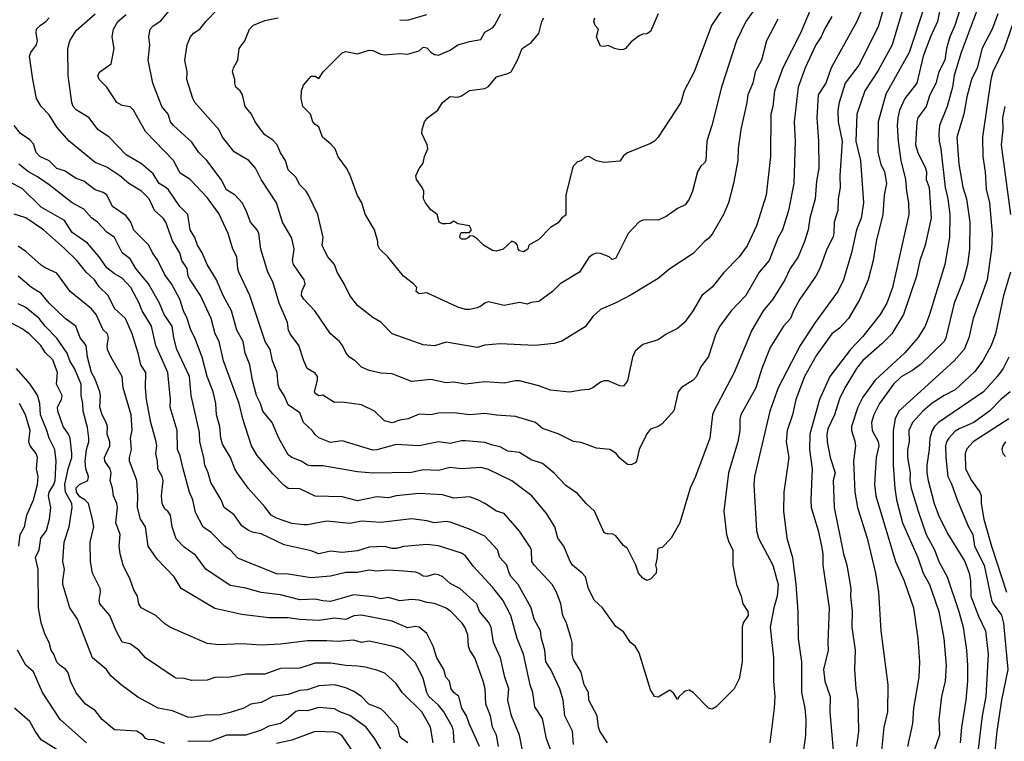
# Model space of a CAD drawing. Header units: metres. Extents: x -46681 to -43747, y -240911 to -237677.
# Tile 977 of 1056: x -44278 to -44151, y -238720 to -238626. Entities that reach past the tile are written whole.
import ezdxf

# ---------------------------------------------------------------- set-up
doc = ezdxf.new("R2010")
doc.units = ezdxf.units.M
doc.layers.add('CONTOUR_INDEX', color=1, linetype='Continuous')
doc.layers.add('CONTOUR_INTER', color=3, linetype='Continuous')

msp = doc.modelspace()

# ---------------------------------------------------------------- linework, layer by layer
at = {"layer": 'CONTOUR_INDEX'}
for points, elevation in [([(-44163.51, -238623.52), (-44165.27, -238629.52), (-44167.1, -238632.86), (-44168.84, -238635.52), (-44169.88, -238638.52), (-44170, -238642.02), (-44169.38, -238644.52), (-44168.99, -238650.02), (-44169.29, -238652.02), (-44169.92, -238653.52), (-44170.57, -238656.52), (-44171.57, -238660.02), (-44172.32, -238661.52), (-44175.26, -238665.52), (-44177.19, -238668.52), (-44180.04, -238674.02), (-44181.13, -238677.02), (-44183.13, -238685.52), (-44183.23, -238686.52), (-44182.89, -238692.52), (-44182.59, -238693.52), (-44180.77, -238697.02), (-44180.04, -238699.52), (-44180.18, -238701.02), (-44180.64, -238702.52), (-44181.08, -238705.02), (-44180.65, -238709.02), (-44180.65, -238712.02), (-44180.49, -238714.02), (-44180.57, -238715.52), (-44181.13, -238720.02)], 130), ([(-44202.21, -238720.02), (-44203.17, -238718.52), (-44203.35, -238718.02), (-44203.53, -238716.52), (-44204.59, -238714.52), (-44204.65, -238713.52), (-44205.22, -238712.52), (-44205.6, -238710.87), (-44206.6, -238709.22), (-44206.79, -238708.52), (-44206.79, -238707.02), (-44206.91, -238706.52), (-44207.49, -238704.52), (-44207.99, -238703.52), (-44208.25, -238702.02), (-44208.78, -238700.52), (-44209.38, -238699.52), (-44211.69, -238697.02), (-44211.99, -238696.52), (-44212.04, -238695.02), (-44212.31, -238694.52), (-44213.6, -238692.6), (-44215.6, -238690.29), (-44216.6, -238690), (-44218.1, -238688.99), (-44219, -238688.52), (-44220.1, -238688.16), (-44222.1, -238688.3), (-44223.6, -238687.87), (-44226.6, -238687.7), (-44229.6, -238688.01), (-44230.6, -238688.27), (-44232.1, -238688.12), (-44234.6, -238688.65), (-44236.6, -238688.15), (-44240.1, -238688.04), (-44242.1, -238687.09), (-44243.6, -238687.04), (-44244.1, -238686.69), (-44245.6, -238685.14), (-44247.6, -238682.79), (-44248.35, -238681.52), (-44249.47, -238678.02), (-44249.93, -238676.02), (-44251.97, -238670.52), (-44252.52, -238668.02), (-44253.05, -238667.02), (-44253.58, -238665.02), (-44254.94, -238662.02), (-44256.32, -238660.02), (-44256.54, -238659.52), (-44256.7, -238658.52), (-44257.39, -238657.52), (-44257.66, -238656.52), (-44258.6, -238654.93), (-44259.45, -238652.52), (-44259.81, -238652.02), (-44260.91, -238651.02), (-44261.6, -238649.52), (-44262.6, -238648.5), (-44264.26, -238647.52), (-44265.42, -238646.52), (-44267.1, -238645.4), (-44268.6, -238644.78), (-44272.01, -238642.02), (-44273.6, -238640.21), (-44274.6, -238638.62), (-44275.6, -238637.53), (-44276.23, -238636.52), (-44276.72, -238634.02), (-44277.12, -238631.02), (-44276.97, -238630.52), (-44276.24, -238629.52), (-44276.1, -238629.03), (-44276.27, -238628.02), (-44276.21, -238627.52), (-44275.73, -238627.02), (-44275, -238626.52), (-44274.6, -238626.02)], 130), ([(-44180.1, -238626.23), (-44181.58, -238629.02), (-44182.21, -238631.52), (-44183.04, -238633.02), (-44183.35, -238634.52), (-44184, -238636.02), (-44184.11, -238637.02), (-44184.9, -238640.52), (-44185.25, -238643.02), (-44185.27, -238644.52), (-44185.83, -238647.52), (-44186.52, -238650.02), (-44187.15, -238651.52), (-44188.6, -238654.08), (-44189.1, -238654.65), (-44189.62, -238655.02), (-44191.1, -238656.59), (-44194.1, -238658.56), (-44195.6, -238659.85), (-44199.1, -238661.95), (-44201.1, -238663), (-44203.1, -238663.84), (-44204.1, -238664.78), (-44205.1, -238666.09), (-44208.1, -238667.96), (-44209.1, -238668.24), (-44211.6, -238668.51), (-44216.1, -238668.32), (-44218.1, -238668.48), (-44219.1, -238668.78), (-44223.1, -238668.09), (-44224.6, -238668.55), (-44226.1, -238668.42), (-44230.1, -238666.99), (-44231.6, -238665.51), (-44232.6, -238664.9), (-44234.6, -238663.32), (-44235.61, -238662.02), (-44236.34, -238660.52), (-44237.26, -238659.02), (-44237.6, -238658.02), (-44238.47, -238657.02), (-44238.98, -238656.02), (-44239.17, -238655.52), (-44239.06, -238654.52), (-44239.74, -238651.52), (-44240.97, -238649.02), (-44241.28, -238648.52), (-44242.1, -238647.69), (-44242.6, -238646.7), (-44243.6, -238645.73), (-44243.94, -238644.52), (-44244.6, -238643.54), (-44245.02, -238642.52), (-44245.6, -238641.91), (-44246.6, -238641.2), (-44247.1, -238640.61), (-44247.88, -238639.52), (-44248.34, -238638.52), (-44249.19, -238637.52), (-44249.5, -238636.02), (-44249.81, -238635.52), (-44250.36, -238635.02), (-44250.52, -238634.52), (-44250.49, -238634.02), (-44250.81, -238633.02), (-44250.7, -238632.52), (-44250.12, -238631.52), (-44249.96, -238630.02), (-44249.2, -238629.02), (-44248.61, -238627.52), (-44248.1, -238627), (-44246.6, -238626.4), (-44244.9, -238626.02)], 135), ([(-44229.1, -238626.28), (-44228.1, -238626.33), (-44225.6, -238625.61)], 135), ([(-44151.56, -238625.52), (-44152.32, -238627.52), (-44153.6, -238629.98), (-44154.25, -238632.52), (-44154.99, -238634.02), (-44155.6, -238636.29), (-44155.97, -238638.52), (-44156.88, -238641.52), (-44156.64, -238645.02), (-44156.1, -238648.01), (-44155.63, -238649.52), (-44155.22, -238652.52), (-44155.25, -238656.02), (-44155.52, -238658.02), (-44156.01, -238660.02), (-44157.25, -238663.02), (-44158.31, -238667.52), (-44158.52, -238668.02), (-44161.6, -238670.97), (-44162.6, -238671.72), (-44164.1, -238672.58), (-44165.1, -238673.53), (-44166.93, -238676.02), (-44167.65, -238677.52), (-44167.94, -238678.52), (-44167.87, -238679.52), (-44167.1, -238680.96), (-44167.02, -238681.52), (-44167.36, -238683.02), (-44167.5, -238685.02), (-44167.56, -238686.52), (-44167.38, -238688.02), (-44164.84, -238696.52), (-44163.74, -238699.02), (-44162.53, -238702.52), (-44161.96, -238706.52), (-44161.75, -238709.52), (-44161.84, -238711.52), (-44162.51, -238715.52), (-44162.65, -238717.52), (-44163.31, -238720.52)], 125), ([(-44218.79, -238720.52), (-44220.14, -238717.52), (-44220.46, -238716.52), (-44221.08, -238715.52), (-44221.45, -238714.02), (-44222.11, -238713.52), (-44222.44, -238713.02), (-44222.68, -238712.02), (-44223.13, -238711.52), (-44223.42, -238710.52), (-44224.32, -238709.02), (-44224.81, -238707.52), (-44225.6, -238705.88), (-44226.6, -238705.04), (-44227.1, -238704.94), (-44228.1, -238705.13), (-44230.1, -238704.28), (-44234.1, -238703.47), (-44235.1, -238703.58), (-44236.1, -238704.03), (-44237.6, -238703.85), (-44239.6, -238704.19), (-44242.1, -238704.06), (-44243.6, -238703.83), (-44246.1, -238703.84), (-44249.6, -238703.39), (-44253.1, -238702.62), (-44257.46, -238700.02), (-44258.38, -238698.52), (-44260.6, -238696.22), (-44261.74, -238694.52), (-44262.11, -238692.02), (-44262.72, -238691.02), (-44263.15, -238689.52), (-44263.07, -238688.02), (-44263.2, -238686.02), (-44264.15, -238683.52), (-44264.16, -238683.02), (-44263.91, -238682.02), (-44264.02, -238680.52), (-44263.8, -238679.52), (-44263.96, -238677.52), (-44264.98, -238674.02), (-44265.1, -238672.52), (-44266.6, -238669.97), (-44267, -238669.02), (-44267.08, -238668.52), (-44266.89, -238667.52), (-44267.02, -238667.02), (-44267.6, -238666.49), (-44268.5, -238664.52), (-44269.1, -238663.76), (-44271.85, -238661.52), (-44273.6, -238659.14), (-44275.1, -238658.45), (-44275.6, -238658.1), (-44277.6, -238656.33), (-44278.6, -238655.63)], 125), ([(-44278.53, -238694.52), (-44278.34, -238693.02), (-44277.76, -238692.02), (-44277.47, -238690.52), (-44276.61, -238688.52), (-44276.11, -238686.52), (-44276.01, -238685.52), (-44276.21, -238684.52), (-44276.1, -238683.02), (-44276.28, -238682.52), (-44277.03, -238681.52), (-44277.2, -238681.02), (-44277.03, -238679.52), (-44277.63, -238677.52), (-44278.43, -238676.02)], 120), ([(-44150.16, -238678.02), (-44154.77, -238681.02), (-44155.6, -238681.93), (-44155.82, -238682.52), (-44155.76, -238684.52), (-44154.99, -238686.02), (-44153.91, -238687.52), (-44153.73, -238688.02), (-44153.76, -238689.02), (-44153.39, -238691.02), (-44152.39, -238694.52), (-44150.47, -238700.52)], 120), ([(-44269.74, -238720.02), (-44273.14, -238717.02), (-44275.43, -238713.52), (-44276.6, -238710.84), (-44277.6, -238709.97), (-44278.69, -238708.02)], 120), ([(-44234.61, -238722.02), (-44236.6, -238719.13), (-44237.1, -238718.78), (-44237.6, -238718.66), (-44240.1, -238718.57), (-44243.1, -238719.69), (-44245.1, -238720.12)], 120)]:
    msp.add_lwpolyline(points, dxfattribs=dict(at, elevation=elevation))
at = {"layer": 'CONTOUR_INTER'}
for points, elevation in [([(-44166.3, -238624.52), (-44167.1, -238627.2), (-44169.6, -238632.19), (-44171.37, -238634.52), (-44172.16, -238637.02), (-44172.33, -238638.02), (-44172.3, -238639.52), (-44171.78, -238642.02), (-44172.06, -238646.52), (-44172, -238648.02), (-44172.29, -238649.52), (-44172.32, -238651.02), (-44172.8, -238652.52), (-44172.84, -238654.02), (-44172.97, -238654.52), (-44173.75, -238656.02), (-44174.66, -238658.52), (-44175.17, -238659.52), (-44177.25, -238662.52), (-44178.08, -238664.02), (-44178.47, -238665.02), (-44179.36, -238666.02), (-44181.1, -238668.77), (-44182.18, -238671.52), (-44182.97, -238674.02), (-44184.89, -238677.52), (-44185.01, -238678.02), (-44185.01, -238679.52), (-44185.27, -238681.02), (-44186.5, -238685.02), (-44187.09, -238690.02), (-44186.74, -238693.02), (-44186.45, -238694.02), (-44185.94, -238695.02), (-44185.93, -238697.02), (-44185.47, -238699.52), (-44184.87, -238701.02), (-44184.64, -238702.02), (-44183.98, -238703.02), (-44183.96, -238703.52), (-44184.6, -238704.49), (-44184.73, -238705.02), (-44184.71, -238709.52), (-44185.1, -238711.75), (-44185.76, -238713.02), (-44188.1, -238715.38), (-44188.6, -238715.65), (-44189.1, -238715.56), (-44191.1, -238713.51), (-44191.6, -238713.19), (-44192.1, -238713.32), (-44192.34, -238713.52), (-44192.88, -238714.02), (-44193.1, -238714.43), (-44193.6, -238713.62), (-44194.1, -238713.22), (-44195.6, -238714.1), (-44196.1, -238714.03), (-44196.6, -238713.15), (-44198.1, -238708.38), (-44198.6, -238707.51), (-44199.21, -238707.02), (-44200.1, -238705.63), (-44201.1, -238704.96), (-44202.84, -238702.52), (-44203.9, -238701.52), (-44204.66, -238700.02), (-44205.05, -238698.52), (-44205.46, -238698.02), (-44206.71, -238697.02), (-44207.05, -238696.52), (-44207.84, -238694.52), (-44208.62, -238693.52), (-44209.01, -238692.02), (-44210.1, -238690.32), (-44212, -238688.02), (-44214.6, -238686.07), (-44217.6, -238684.61), (-44218.6, -238684.32), (-44221.1, -238684.52), (-44222.6, -238684.32), (-44224.1, -238684.72), (-44226.1, -238684.64), (-44227.6, -238684.99), (-44232.6, -238685.08), (-44234.6, -238684.89), (-44239.1, -238684.13), (-44240.6, -238684.14), (-44241.1, -238684.04), (-44241.9, -238683.52), (-44243.1, -238683.05), (-44243.6, -238682.68), (-44244.79, -238680.52), (-44245.68, -238678.52), (-44246.88, -238677.02), (-44247.16, -238676.02), (-44247.69, -238675.02), (-44248.22, -238673.02), (-44248.58, -238671.02), (-44249.19, -238669.52), (-44249.45, -238668.02), (-44250.24, -238666.52), (-44250.93, -238664.02), (-44252.02, -238662.02), (-44252.88, -238660.02), (-44254.08, -238658.02), (-44254.74, -238656.52), (-44255.34, -238655.52), (-44255.69, -238654.52), (-44256.31, -238653.52), (-44256.61, -238651.52), (-44257.66, -238650.52), (-44259.1, -238648.36), (-44259.44, -238648.02), (-44260.32, -238647.52), (-44261.1, -238646.27), (-44262.6, -238644.97), (-44264.6, -238643.8), (-44266.79, -238641.52), (-44268.28, -238640.52), (-44269.38, -238639.02), (-44271.1, -238637.95), (-44271.45, -238637.52), (-44271.66, -238637.02), (-44272.12, -238633.52), (-44272.16, -238630.02), (-44271.91, -238629.02), (-44271.1, -238627.69), (-44268.63, -238625.52)], 131), ([(-44173.1, -238625.87), (-44174.06, -238627.52), (-44174.5, -238628.52), (-44175.18, -238629.52), (-44176.54, -238632.52), (-44177.45, -238635.02), (-44177.98, -238639.52), (-44177.85, -238642.02), (-44178.04, -238647.52), (-44178.74, -238651.02), (-44179.49, -238653.52), (-44180.1, -238654.59), (-44181.21, -238657.52), (-44182.52, -238659.02), (-44184.27, -238662.02), (-44186.15, -238664.02), (-44187.61, -238666.02), (-44188.15, -238667.02), (-44189.1, -238669.96), (-44190.1, -238671.27), (-44190.66, -238672.52), (-44191.1, -238673.03), (-44192.6, -238673.96), (-44193.04, -238674.52), (-44193.6, -238676.99), (-44195.1, -238678.69), (-44195.6, -238679.02), (-44196.6, -238679.38), (-44197.1, -238679.97), (-44198.09, -238682.02), (-44198.45, -238683.52), (-44198.6, -238683.73), (-44199.1, -238684.01), (-44199.6, -238683.96), (-44200.6, -238683.11), (-44201.1, -238682.46), (-44201.87, -238682.02), (-44203.6, -238681.84), (-44205.6, -238681.08), (-44206.6, -238680.98), (-44208.6, -238679.96), (-44210.6, -238679.28), (-44211.52, -238678.52), (-44214.1, -238677.72), (-44216.6, -238677.57), (-44218.1, -238677.35), (-44220.1, -238677.52), (-44222.1, -238677.26), (-44224.1, -238677.29), (-44225.1, -238677.49), (-44226.6, -238677.43), (-44228.05, -238678.02), (-44229.1, -238678.19), (-44230.1, -238678.56), (-44231.1, -238678.28), (-44232.4, -238677.02), (-44234.1, -238676.2), (-44236.6, -238675.87), (-44237.6, -238675.92), (-44239.1, -238674.95), (-44239.6, -238675.03), (-44240.1, -238674.74), (-44240.18, -238674.52), (-44239.8, -238673.02), (-44239.79, -238672.52), (-44240.1, -238672.11), (-44241.12, -238671.52), (-44241.58, -238670.52), (-44242.23, -238668.52), (-44243.34, -238667.02), (-44243.56, -238666.52), (-44243.7, -238665.52), (-44244.76, -238663.02), (-44245.6, -238660.25), (-44246.22, -238659.02), (-44247.12, -238656.02), (-44247.38, -238654.02), (-44247.6, -238653.52), (-44248.46, -238652.52), (-44249.03, -238651.02), (-44249.56, -238650.02), (-44250.47, -238649.02), (-44251.6, -238648.36), (-44252.29, -238647.02), (-44254.16, -238644.52), (-44255.16, -238643.52), (-44256.1, -238642.15), (-44258.46, -238640.02), (-44258.83, -238639.52), (-44259.17, -238638.52), (-44259.96, -238637.52), (-44261.12, -238634.52), (-44261.74, -238631.52), (-44261.55, -238629.52), (-44261.68, -238628.52), (-44261.49, -238627.52), (-44261.1, -238627.09), (-44260.1, -238626.42), (-44258.6, -238624.61)], 133), ([(-44175.71, -238624.52), (-44177.17, -238628.02), (-44179.47, -238632.52), (-44180.55, -238635.52), (-44180.75, -238637.52), (-44181.02, -238638.52), (-44181.05, -238644.02), (-44181.6, -238649.02), (-44182.87, -238653.02), (-44184.1, -238655.58), (-44185.1, -238657.02), (-44187.1, -238659.05), (-44188.6, -238660.96), (-44189.95, -238662.02), (-44191.1, -238664), (-44192.21, -238665.52), (-44193.1, -238666.3), (-44194.6, -238667.06), (-44195.6, -238667.77), (-44197.6, -238668.37), (-44198.6, -238669.27), (-44198.95, -238670.02), (-44199.6, -238673.08), (-44200.1, -238673.78), (-44200.6, -238673.74), (-44202.1, -238673.08), (-44202.6, -238673.1), (-44203.1, -238673.26), (-44204.1, -238674), (-44204.6, -238674.22), (-44205.6, -238674.29), (-44207.1, -238674.59), (-44209.6, -238674.3), (-44211.1, -238673.76), (-44213.6, -238673.09), (-44214.1, -238673.08), (-44215.6, -238673.41), (-44218.1, -238673.22), (-44220.6, -238673.52), (-44222.1, -238673.29), (-44223.1, -238673.38), (-44225.1, -238672.95), (-44227.6, -238673.18), (-44230.1, -238672.21), (-44231.6, -238672.12), (-44233.1, -238671.78), (-44234.1, -238671.31), (-44234.89, -238670.52), (-44235.65, -238670.02), (-44236.07, -238669.52), (-44236.56, -238668.52), (-44236.94, -238668.02), (-44238.12, -238667.02), (-44240.14, -238664.02), (-44241.55, -238662.52), (-44241.85, -238662.02), (-44241.81, -238661.52), (-44241.4, -238660.52), (-44241.5, -238660.02), (-44242.9, -238658.02), (-44243.04, -238657.52), (-44242.82, -238656.02), (-44243.1, -238654.62), (-44244.32, -238652.52), (-44245.11, -238650.02), (-44247.1, -238647.02), (-44247.85, -238645.52), (-44248.7, -238644.52), (-44250.6, -238643.42), (-44252.09, -238641.52), (-44252.59, -238640.52), (-44255.7, -238637.02), (-44255.96, -238636.52), (-44256.72, -238634.02), (-44256.71, -238633.02), (-44257, -238631.52), (-44256.7, -238629.52), (-44256.25, -238628.52), (-44255.88, -238628.02), (-44255.06, -238627.52), (-44254.28, -238626.52), (-44252.82, -238625.02)], 134), ([(-44182.83, -238624.52), (-44184.25, -238626.52), (-44185.47, -238629.02), (-44187.42, -238635.02), (-44188.64, -238640.02), (-44189.3, -238642.02), (-44189.44, -238644.52), (-44189.6, -238644.85), (-44190.1, -238645.26), (-44190.5, -238646.02), (-44191.16, -238648.52), (-44191.6, -238649.56), (-44192.1, -238650.28), (-44193.1, -238650.77), (-44194.6, -238651.81), (-44195.6, -238652.27), (-44197.1, -238652.22), (-44197.6, -238652.27), (-44198.1, -238652.48), (-44199.51, -238654.02), (-44201.1, -238657.18), (-44201.6, -238657.37), (-44201.99, -238657.02), (-44203.1, -238656.58), (-44203.6, -238656.57), (-44204.1, -238656.74), (-44204.6, -238657.12), (-44205.8, -238659.02), (-44208.33, -238660.52), (-44209.31, -238661.52), (-44211.1, -238662.83), (-44212.1, -238662.95), (-44212.6, -238663.16), (-44213.6, -238662.96), (-44215.6, -238663.32), (-44217.6, -238662.85), (-44218.1, -238663.02), (-44218.6, -238663.43), (-44219.1, -238663.63), (-44220.1, -238663.86), (-44220.6, -238663.85), (-44221.6, -238663.53), (-44225.6, -238661.7), (-44226.6, -238661.84), (-44226.98, -238661.52), (-44226.92, -238661.02), (-44227.34, -238660.52), (-44228.62, -238659.52), (-44230.66, -238657.02), (-44231.69, -238656.02), (-44231.98, -238655.52), (-44231.95, -238655.02), (-44232.41, -238653.52), (-44233.6, -238651.48), (-44234.03, -238650.02), (-44234.6, -238649.08), (-44235.6, -238646.37), (-44236.02, -238645.52), (-44237.1, -238644.05), (-44237.52, -238643.02), (-44238.1, -238642.37), (-44239.14, -238641.52), (-44239.6, -238640.19), (-44240.1, -238639.88), (-44240.39, -238639.52), (-44240.7, -238638.52), (-44241.68, -238637.52), (-44241.91, -238636.52), (-44241.86, -238635.52), (-44241.6, -238634.76), (-44240.6, -238633.6), (-44240.1, -238633.62), (-44239.6, -238633.89), (-44239.04, -238633.02), (-44236.6, -238630.56), (-44236.1, -238630.39), (-44234.6, -238630.71), (-44233.1, -238630.25), (-44232.6, -238630.28), (-44231.6, -238630.74), (-44231.1, -238630.82), (-44229.1, -238630.65), (-44228.1, -238630.73), (-44226.6, -238630.33), (-44226.1, -238629.83), (-44225.6, -238629.95), (-44225.07, -238630.52), (-44224.6, -238630.81), (-44224.1, -238630.89), (-44222.6, -238630.22), (-44221.6, -238629.56), (-44220.1, -238629.09), (-44218.6, -238628.87), (-44218.1, -238627.92), (-44217.1, -238627.32), (-44216.85, -238627.02), (-44216.04, -238625.52)], 136), ([(-44186.69, -238624.02), (-44188.7, -238627.02), (-44190.97, -238633.02), (-44192.23, -238635.52), (-44192.66, -238637.02), (-44195.6, -238641.53), (-44196.1, -238642.04), (-44196.6, -238642.35), (-44199.6, -238643.53), (-44200.1, -238643.95), (-44200.6, -238644.64), (-44202.6, -238644.79), (-44203.6, -238644.56), (-44204.6, -238644.03), (-44205.1, -238644.11), (-44205.6, -238644.57), (-44206.1, -238644.73), (-44206.6, -238645.21), (-44206.74, -238645.52), (-44207.58, -238649.02), (-44207.6, -238651.62), (-44208.1, -238651.95), (-44208.6, -238652.6), (-44209.6, -238653.24), (-44211.1, -238654.79), (-44212.37, -238655.52), (-44212.53, -238656.02), (-44213.1, -238656.39), (-44213.6, -238656.23), (-44213.79, -238656.02), (-44213.87, -238655.52), (-44214.1, -238655.21), (-44214.6, -238655.01), (-44215.72, -238656.02), (-44216.6, -238656.31), (-44217.1, -238656.21), (-44218.27, -238655.52), (-44219.1, -238654.68), (-44219.6, -238654.34), (-44220.1, -238654.3), (-44220.22, -238654.52), (-44220.6, -238654.72), (-44221.1, -238654.74), (-44221.32, -238654.52), (-44221.24, -238654.02), (-44221.1, -238653.88), (-44220.1, -238653.85), (-44219.84, -238653.52), (-44220.08, -238653.02), (-44221.6, -238652.76), (-44222.1, -238652.39), (-44222.6, -238652.69), (-44223.1, -238652.75), (-44223.6, -238652.73), (-44224, -238652.52), (-44224.26, -238651.52), (-44225.1, -238650.94), (-44225.79, -238650.02), (-44226.04, -238649.52), (-44226.02, -238648.52), (-44226.2, -238648.02), (-44226.95, -238647.02), (-44227.02, -238646.52), (-44226.6, -238645.57), (-44226.1, -238644.89), (-44225.92, -238644.02), (-44225.48, -238643.02), (-44225.58, -238642.52), (-44226.28, -238641.02), (-44226.24, -238640.52), (-44225.91, -238639.52), (-44225.54, -238639.02), (-44224.18, -238638.02), (-44223.59, -238637.02), (-44222.6, -238636.24), (-44221.6, -238636.31), (-44221.1, -238636.16), (-44220.1, -238635.48), (-44218.1, -238635.19), (-44217.6, -238634.94), (-44216.6, -238633.68), (-44215.1, -238633.27), (-44214.7, -238633.02), (-44213.87, -238631.52), (-44213.26, -238630.02), (-44212.1, -238629.22), (-44211.1, -238628.07), (-44210.7, -238626.52), (-44210.43, -238626.02)], 137), ([(-44161.09, -238624.52), (-44163.09, -238630.52), (-44166.1, -238635.95), (-44167.09, -238639.52), (-44167.15, -238643.52), (-44166.73, -238645.02), (-44166.27, -238646.02), (-44166.03, -238647.52), (-44166.31, -238649.02), (-44166.47, -238651.52), (-44167.35, -238655.02), (-44167.74, -238657.52), (-44168.41, -238660.02), (-44169.45, -238662.52), (-44170.95, -238665.02), (-44172.1, -238666.28), (-44173.1, -238667.02), (-44175.1, -238669.77), (-44176.64, -238672.52), (-44177.78, -238675.52), (-44178.18, -238677.52), (-44178.89, -238679.52), (-44179.03, -238681.02), (-44178.69, -238683.02), (-44179.33, -238687.52), (-44179.39, -238690.02), (-44178.93, -238693.52), (-44178.19, -238696.02), (-44177.77, -238699.52), (-44177.49, -238703.02), (-44177.45, -238706.52), (-44177.03, -238709.52), (-44177.05, -238713.52), (-44176.62, -238715.52), (-44176.48, -238717.02), (-44176.51, -238719.02), (-44177.45, -238726.02)], 129), ([(-44169.22, -238625.02), (-44169.84, -238626.52), (-44173.18, -238632.52), (-44173.9, -238634.52), (-44174.89, -238636.02), (-44175.04, -238639.02), (-44174.81, -238642.02), (-44174.8, -238645.52), (-44175.1, -238647.22), (-44175.25, -238649.52), (-44175.96, -238652.02), (-44176.19, -238653.52), (-44176.64, -238655.02), (-44177.45, -238657.02), (-44178.52, -238658.52), (-44179.2, -238660.02), (-44180.74, -238662.52), (-44182, -238664.02), (-44183.49, -238666.52), (-44185.78, -238672.02), (-44188.39, -238677.02), (-44188.57, -238677.52), (-44188.9, -238680.52), (-44190.76, -238685.52), (-44191.48, -238687.02), (-44192.79, -238691.52), (-44193.94, -238693.52), (-44195.1, -238694.72), (-44195.6, -238694.85), (-44195.71, -238695.02), (-44195.74, -238696.02), (-44195.96, -238697.02), (-44195.83, -238697.52), (-44195.89, -238698.02), (-44196.6, -238698.81), (-44197.1, -238698.99), (-44197.6, -238698.69), (-44198.16, -238698.02), (-44198.53, -238697.02), (-44199.6, -238694.85), (-44200.1, -238694.45), (-44201.1, -238693.18), (-44201.6, -238692.95), (-44202.1, -238693), (-44202.6, -238692.8), (-44203.87, -238690.02), (-44204.94, -238689.02), (-44206.1, -238687.69), (-44207.6, -238686.69), (-44209.1, -238685.09), (-44210.6, -238683.84), (-44212.1, -238683.35), (-44213.6, -238682.41), (-44215.1, -238682.21), (-44216.1, -238681.64), (-44217.1, -238681.46), (-44218.1, -238681.11), (-44220.6, -238680.87), (-44221.1, -238680.86), (-44222.6, -238681.21), (-44224.1, -238680.99), (-44226.6, -238681.51), (-44229.6, -238681.35), (-44232.1, -238682.06), (-44232.6, -238682.08), (-44236.6, -238680.89), (-44238.1, -238681.08), (-44239.6, -238680.51), (-44240.1, -238680.06), (-44240.5, -238679.52), (-44241.59, -238678.52), (-44242.1, -238677.24), (-44243.6, -238676.23), (-44244.1, -238675), (-44244.74, -238674.02), (-44244.91, -238673.52), (-44245.03, -238672.02), (-44245.63, -238670.52), (-44245.94, -238669.02), (-44246.57, -238668.02), (-44248.56, -238662.02), (-44249.98, -238659.02), (-44250.13, -238658.52), (-44250.26, -238657.02), (-44250.76, -238656.02), (-44251.38, -238654.02), (-44252.6, -238651.41), (-44254.1, -238649.34), (-44256.28, -238647.02), (-44257.6, -238646.19), (-44258.47, -238644.52), (-44262.1, -238640.78), (-44263.64, -238638.02), (-44264.1, -238637.57), (-44265.1, -238637.42), (-44265.82, -238637.02), (-44267.12, -238635.02), (-44268.12, -238634.02), (-44268.28, -238633.52), (-44268.02, -238633.02), (-44266.53, -238632.02), (-44266.17, -238630.02), (-44266.4, -238628.52), (-44266.23, -238627.52), (-44265.69, -238626.52), (-44264.6, -238625.6)], 132), ([(-44195.61, -238625.52), (-44196.6, -238627.81), (-44197.1, -238628.13), (-44197.6, -238628.16), (-44198.1, -238628.37), (-44199.1, -238629.14), (-44199.86, -238630.02), (-44200.1, -238630.16), (-44200.6, -238630.18), (-44201.29, -238630.02), (-44202.1, -238629.61), (-44202.6, -238629.77), (-44203.1, -238629.72), (-44203.63, -238628.52), (-44203.36, -238627.52), (-44203.78, -238627.02), (-44203.94, -238626.52), (-44203.81, -238626.02)], 138), ([(-44159.11, -238625.02), (-44159.38, -238626.52), (-44160.32, -238628.52), (-44161.25, -238631.02), (-44162.1, -238634.51), (-44163.62, -238636.52), (-44164.31, -238638.02), (-44164.56, -238639.02), (-44164.64, -238640.02), (-44164.5, -238642.02), (-44164.17, -238644.52), (-44163.53, -238647.02), (-44163.43, -238648.52), (-44163.14, -238650.02), (-44163.1, -238651.52), (-44165.22, -238661.02), (-44165.95, -238663.02), (-44166.85, -238664.52), (-44169.1, -238667.34), (-44170.69, -238669.02), (-44173.38, -238672.52), (-44174.72, -238675.52), (-44175.94, -238680.02), (-44175.99, -238682.02), (-44175.64, -238684.52), (-44175.84, -238688.52), (-44175.78, -238689.52), (-44174.87, -238692.52), (-44174.44, -238694.52), (-44174.28, -238695.52), (-44174.27, -238697.02), (-44173.43, -238702.52), (-44173.63, -238707.02), (-44173.58, -238708.02), (-44174.19, -238710.52), (-44174.01, -238712.02), (-44173.32, -238714.02), (-44173.34, -238716.02), (-44172.94, -238721.02)], 128), ([(-44156.5, -238625.02), (-44157.14, -238627.02), (-44157.79, -238628.52), (-44158.25, -238630.02), (-44158.46, -238631.52), (-44159.21, -238633.02), (-44159.6, -238634.56), (-44160.38, -238636.02), (-44160.86, -238637.52), (-44161.97, -238639.02), (-44162.1, -238639.52), (-44162.25, -238642.52), (-44161.94, -238643.52), (-44160.95, -238645.52), (-44160.81, -238646.02), (-44160.85, -238647.02), (-44160.5, -238648.02), (-44160.23, -238652.02), (-44160.98, -238655.52), (-44161.7, -238657.52), (-44162.11, -238659.52), (-44163.83, -238664.52), (-44165.34, -238667.02), (-44166.6, -238668.31), (-44169.1, -238670.45), (-44169.9, -238671.52), (-44171.41, -238674.02), (-44172.1, -238675.44), (-44172.77, -238677.52), (-44173.6, -238679.33), (-44173.74, -238680.02), (-44173.71, -238681.02), (-44173.31, -238683.02), (-44172.68, -238685.02), (-44172.92, -238686.02), (-44172.82, -238689.52), (-44171.57, -238695.52), (-44171.14, -238697.02), (-44170.65, -238700.02), (-44170.68, -238701.02), (-44170.45, -238703.02), (-44170.51, -238705.02), (-44170.06, -238708.02), (-44170.18, -238710.52), (-44170.01, -238713.02), (-44169.74, -238714.52), (-44169.65, -238718.52), (-44169.91, -238720.52)], 127), ([(-44154.24, -238625.02), (-44156.32, -238630.52), (-44157.22, -238633.52), (-44157.44, -238635.02), (-44158.14, -238637.52), (-44159.16, -238640.02), (-44159.24, -238641.02), (-44159.17, -238642.02), (-44158.96, -238643.02), (-44158.42, -238648.02), (-44158.05, -238649.52), (-44157.8, -238651.52), (-44157.86, -238654.52), (-44158.45, -238658.02), (-44160.43, -238664.52), (-44160.98, -238666.02), (-44161.97, -238667.52), (-44163.66, -238669.52), (-44167.49, -238673.02), (-44169.1, -238675.24), (-44169.74, -238676.52), (-44170.54, -238679.02), (-44170.57, -238679.52), (-44170.1, -238680.94), (-44170.05, -238681.52), (-44170.28, -238683.52), (-44170.1, -238687.52), (-44169.78, -238689.52), (-44168.54, -238693.52), (-44167.44, -238698.02), (-44167.07, -238700.52), (-44166.73, -238705.52), (-44165.85, -238712.52), (-44165.9, -238716.02), (-44166.37, -238718.02), (-44166.65, -238721.02)], 126), ([(-44149.73, -238627.02), (-44150.77, -238630.02), (-44152.21, -238633.02), (-44152.47, -238634.02), (-44153.56, -238641.52), (-44153.53, -238644.02), (-44153.24, -238646.02), (-44153.1, -238648.25), (-44152.67, -238650.02), (-44152.31, -238654.02), (-44152.38, -238656.02), (-44152.98, -238660.02), (-44154.77, -238665.02), (-44155.35, -238667.52), (-44155.95, -238669.02), (-44157.22, -238670.52), (-44164.4, -238677.02), (-44164.87, -238678.02), (-44165.16, -238679.52), (-44165.15, -238684.02), (-44164.95, -238687.02), (-44164.73, -238688.52), (-44163.92, -238691.52), (-44161.93, -238696.02), (-44161.24, -238698.02), (-44160.43, -238699.52), (-44159.21, -238703.02), (-44158.56, -238706.52), (-44158.26, -238710.02), (-44158.39, -238712.02), (-44158.87, -238714.02), (-44159.22, -238717.02), (-44159.12, -238719.02), (-44159.85, -238721.02)], 124), ([(-44150.69, -238637.52), (-44150.98, -238639.02), (-44150.95, -238640.52), (-44151.16, -238642.52), (-44149.93, -238651.52)], 123), ([(-44206.6, -238720.26), (-44206.74, -238718.52), (-44207.72, -238716.52), (-44207.94, -238714.52), (-44208.37, -238713.02), (-44209.55, -238710.52), (-44210.2, -238709.52), (-44210.3, -238708.02), (-44210.73, -238706.52), (-44210.86, -238705.52), (-44211.7, -238704.02), (-44212.1, -238702.52), (-44213.77, -238699.52), (-44214.67, -238698.52), (-44214.95, -238698.02), (-44215.23, -238697.02), (-44216.14, -238696.02), (-44216.47, -238695.02), (-44218.1, -238693.24), (-44220.1, -238692.34), (-44222.6, -238691.41), (-44223.1, -238691.35), (-44224.6, -238691.5), (-44225.6, -238691.26), (-44227.6, -238691.01), (-44231.6, -238691.48), (-44234.1, -238691.29), (-44235.6, -238691.59), (-44238.6, -238691.28), (-44241.1, -238691.77), (-44241.6, -238691.77), (-44243.1, -238691.6), (-44245.1, -238690.89), (-44245.8, -238690.52), (-44246.6, -238689.44), (-44248.76, -238687.02), (-44250.19, -238685.02), (-44250.53, -238684.52), (-44251.08, -238683.02), (-44252.1, -238681.32), (-44252.33, -238680.52), (-44252.47, -238679.02), (-44252.89, -238677.52), (-44252.99, -238676.02), (-44253.32, -238674.52), (-44254.08, -238672.52), (-44254.73, -238670.02), (-44255.68, -238667.52), (-44256.21, -238666.52), (-44256.67, -238665.02), (-44257.18, -238664.02), (-44257.62, -238662.52), (-44258.74, -238660.52), (-44259.6, -238659.36), (-44260.49, -238657.52), (-44261.18, -238656.52), (-44261.66, -238655.52), (-44263.6, -238653.58), (-44263.98, -238652.52), (-44264.6, -238651.71), (-44266.35, -238650.52), (-44267.1, -238649), (-44267.6, -238648.68), (-44268.6, -238648.34), (-44270.1, -238647.22), (-44271.1, -238646.89), (-44272.6, -238645.88), (-44273.6, -238645.59), (-44274.6, -238644.59), (-44275.79, -238644.02), (-44276.26, -238643.52), (-44276.6, -238642.38), (-44277.1, -238641.87), (-44278.31, -238641.02), (-44279.1, -238640.02)], 129), ([(-44209.16, -238722.02), (-44210.11, -238719.52), (-44210.6, -238716.89), (-44211.6, -238715.37), (-44211.85, -238713.52), (-44212.22, -238712.52), (-44213.07, -238708.52), (-44213.89, -238706.52), (-44214.73, -238703.52), (-44215.76, -238701.52), (-44217.1, -238699.85), (-44219.6, -238697.12), (-44220.6, -238695.81), (-44221.1, -238695.44), (-44224.1, -238694.48), (-44225.6, -238694.34), (-44228.6, -238694.6), (-44229.6, -238694.84), (-44230.1, -238694.84), (-44231.1, -238694.58), (-44233.1, -238694.65), (-44234.6, -238695.12), (-44236.6, -238695.34), (-44238.1, -238695.19), (-44239.6, -238695.52), (-44240.6, -238695.14), (-44244.1, -238694.38), (-44247.1, -238692.92), (-44248.1, -238692.76), (-44248.75, -238692.52), (-44249.6, -238691.91), (-44250.6, -238690.46), (-44251.9, -238689.52), (-44252.29, -238688.52), (-44253.6, -238686.28), (-44253.95, -238685.02), (-44254.4, -238684.02), (-44254.53, -238683.02), (-44255.03, -238681.02), (-44255.1, -238679.8), (-44256.15, -238675.02), (-44256.4, -238672.52), (-44258.01, -238669.02), (-44258.41, -238667.52), (-44258.64, -238666.02), (-44259.67, -238664.52), (-44260.29, -238663.02), (-44261.72, -238660.52), (-44263.33, -238658.52), (-44264.1, -238657.28), (-44265.1, -238656.51), (-44266.1, -238654.51), (-44267.1, -238653.82), (-44268.32, -238652.52), (-44269.1, -238651.98), (-44270.1, -238650.84), (-44271.6, -238650.01), (-44274.6, -238647.71), (-44276.1, -238646.66), (-44277.25, -238646.02), (-44278.52, -238645.02)], 128), ([(-44213.2, -238721.02), (-44213.61, -238719.02), (-44214.65, -238716.52), (-44215.13, -238714.52), (-44214.98, -238713.02), (-44215.51, -238711.52), (-44216.05, -238709.02), (-44216.96, -238707.02), (-44217.29, -238705.02), (-44217.6, -238704.41), (-44218.8, -238703.02), (-44219.15, -238702.02), (-44221.34, -238700.02), (-44222.6, -238699.37), (-44223.55, -238698.52), (-44224.1, -238698.26), (-44224.6, -238698.15), (-44225.6, -238698.48), (-44226.1, -238698.41), (-44226.6, -238698.07), (-44227.1, -238697.92), (-44228.6, -238697.76), (-44230.6, -238697.66), (-44232.1, -238697.76), (-44233.1, -238697.64), (-44234.6, -238697.93), (-44236.1, -238697.97), (-44238.1, -238698.44), (-44240.6, -238698.64), (-44243.6, -238698.17), (-44245.1, -238698.14), (-44250.1, -238696.11), (-44251.1, -238695.02), (-44251.85, -238694.52), (-44253.6, -238692.73), (-44254.6, -238692.09), (-44255.6, -238690.15), (-44255.96, -238688.52), (-44256.38, -238687.52), (-44257.22, -238684.52), (-44257.6, -238682.83), (-44257.95, -238682.02), (-44257.99, -238679.52), (-44258.91, -238676.52), (-44258.87, -238675.52), (-44259.18, -238672.02), (-44260.76, -238668.52), (-44261.31, -238666.02), (-44262.51, -238664.02), (-44262.9, -238663.02), (-44264.01, -238661.02), (-44265.1, -238659.8), (-44266.1, -238659.22), (-44267.1, -238658.44), (-44268.08, -238657.02), (-44269.6, -238655.27), (-44271.6, -238653.89), (-44272.6, -238652.33), (-44275.6, -238650.58), (-44278.1, -238648.17), (-44279.6, -238647.4)], 127), ([(-44216.33, -238720.52), (-44216.58, -238719.02), (-44217.12, -238718.02), (-44217.37, -238716.52), (-44217.95, -238715.02), (-44218.03, -238713.02), (-44218.3, -238712.02), (-44219.41, -238709.02), (-44220.05, -238708.02), (-44220.2, -238707.52), (-44220.31, -238706.02), (-44220.69, -238705.02), (-44221.02, -238704.52), (-44222.5, -238703.02), (-44223.1, -238702.59), (-44224.6, -238701.97), (-44225.6, -238701.85), (-44226.6, -238701.52), (-44227.6, -238701.43), (-44229.1, -238701.61), (-44230.6, -238701.21), (-44231.6, -238701.38), (-44232.6, -238701.1), (-44235.1, -238700.85), (-44238.1, -238701.7), (-44239.1, -238701.64), (-44240.1, -238701.41), (-44242.1, -238701.5), (-44244.6, -238700.85), (-44247.1, -238700.53), (-44249.1, -238699.99), (-44251.1, -238699.65), (-44254.28, -238697.52), (-44255.6, -238695.7), (-44257.1, -238694.66), (-44258.1, -238693.59), (-44258.63, -238692.02), (-44258.83, -238690.52), (-44259.18, -238690.02), (-44259.6, -238689.75), (-44259.95, -238689.02), (-44260, -238688.02), (-44259.82, -238686.02), (-44259.94, -238685.52), (-44260.5, -238684.52), (-44260.53, -238683.52), (-44260.75, -238682.52), (-44260.62, -238681.52), (-44260.69, -238681.02), (-44261.4, -238678.52), (-44261.97, -238675.52), (-44262.1, -238674.02), (-44262.03, -238672.02), (-44262.7, -238671.02), (-44263.03, -238669.52), (-44263.84, -238667.02), (-44264.7, -238665.02), (-44266.1, -238663.71), (-44266.94, -238662.02), (-44268.1, -238660.9), (-44268.7, -238660.02), (-44269.79, -238659.02), (-44270.98, -238657.52), (-44272.6, -238655.96), (-44275.31, -238653.52), (-44277.6, -238651.98), (-44279.1, -238651.49)], 126), ([(-44149.94, -238659.02), (-44150.84, -238662.02), (-44151.9, -238667.02), (-44152.44, -238668.52), (-44153.52, -238670.52), (-44154.6, -238671.93), (-44157.1, -238674.27), (-44158.55, -238675.02), (-44160.1, -238676.01), (-44161.32, -238677.02), (-44162.66, -238678.52), (-44163.11, -238679.52), (-44163.06, -238681.02), (-44163.29, -238682.02), (-44163.29, -238683.02), (-44162.95, -238685.02), (-44162.99, -238686.02), (-44162.81, -238687.02), (-44161.92, -238690.02), (-44160.86, -238693.02), (-44159.81, -238695.02), (-44159.23, -238696.52), (-44158.13, -238698.52), (-44156.64, -238703.02), (-44156.07, -238705.02), (-44155.64, -238708.02), (-44155.5, -238710.02), (-44155.51, -238712.02), (-44155.71, -238714.52), (-44156.29, -238718.02), (-44156.45, -238720.02)], 123), ([(-44222.05, -238720.02), (-44222.16, -238718.52), (-44222.3, -238718.02), (-44223.42, -238716.02), (-44224.1, -238715.17), (-44225.34, -238714.02), (-44225.6, -238713.52), (-44226.1, -238711.69), (-44227.1, -238709.68), (-44228.6, -238708.13), (-44229.1, -238707.82), (-44230.1, -238707.48), (-44233.1, -238706.87), (-44234.1, -238707.03), (-44235.1, -238706.73), (-44237.1, -238706.91), (-44238.6, -238706.79), (-44241.1, -238706.82), (-44244.6, -238707.25), (-44247.1, -238707.39), (-44249.6, -238707.19), (-44252.6, -238707.31), (-44254.1, -238707.17), (-44258.92, -238705.02), (-44259.6, -238704.59), (-44260.77, -238703.52), (-44262.67, -238702.52), (-44262.97, -238702.02), (-44263.11, -238701.02), (-44263.6, -238700.18), (-44264.1, -238698.84), (-44264.99, -238697.02), (-44265.38, -238695.52), (-44265.49, -238694.52), (-44265.36, -238693.02), (-44265.96, -238691.52), (-44265.72, -238689.52), (-44265.79, -238689.02), (-44266.26, -238688.02), (-44266.37, -238687.02), (-44266.67, -238686.02), (-44266.54, -238685.02), (-44266.67, -238684.52), (-44267.38, -238683.52), (-44267.41, -238683.02), (-44266.71, -238681.52), (-44266.71, -238681.02), (-44267.06, -238680.02), (-44267.04, -238679.02), (-44267.18, -238678.52), (-44267.69, -238677.52), (-44268.01, -238676.52), (-44267.93, -238675.02), (-44268.01, -238674.52), (-44268.6, -238672.89), (-44269.1, -238672.02), (-44269.6, -238670.02), (-44269.8, -238668.52), (-44270.56, -238667.52), (-44271.12, -238666.02), (-44272.49, -238665.02), (-44274.58, -238663.02), (-44275.6, -238661.78), (-44276.86, -238661.02), (-44278.6, -238659.53)], 124), ([(-44224.81, -238720.02), (-44225.14, -238718.02), (-44226.28, -238716.02), (-44228.83, -238713.52), (-44229.6, -238712.33), (-44231.08, -238711.02), (-44232.1, -238710.61), (-44233.6, -238710.21), (-44234.6, -238710.08), (-44236.1, -238710.01), (-44238.1, -238709.69), (-44240.1, -238709.72), (-44242.1, -238710.34), (-44244.6, -238710.4), (-44246.6, -238711.12), (-44249.1, -238711.15), (-44251.1, -238711.52), (-44253.1, -238711.58), (-44254.1, -238711.93), (-44256.1, -238711.97), (-44257.1, -238711.69), (-44258.1, -238711.65), (-44258.38, -238711.52), (-44262.08, -238709.02), (-44262.97, -238708.02), (-44264.1, -238707.21), (-44265.1, -238706.98), (-44265.9, -238705.52), (-44266.71, -238703.52), (-44268, -238702.02), (-44268.11, -238701.52), (-44267.91, -238700.52), (-44267.97, -238700.02), (-44268.98, -238698.02), (-44269.24, -238696.52), (-44269.27, -238694.02), (-44268.8, -238692.02), (-44268.98, -238691.02), (-44269.5, -238689.02), (-44269.95, -238688.52), (-44270.6, -238688.15), (-44271.06, -238687.52), (-44271.1, -238686.98), (-44270.63, -238686.52), (-44269.59, -238686.02), (-44269.5, -238685.52), (-44269.81, -238684.52), (-44269.92, -238683.52), (-44269.75, -238682.02), (-44269.43, -238681.02), (-44269.44, -238680.52), (-44269.6, -238679.16), (-44270.16, -238677.02), (-44270.21, -238676.02), (-44270.44, -238675.02), (-44270.45, -238673.52), (-44271.3, -238671.52), (-44271.91, -238670.52), (-44272.26, -238669.52), (-44273.6, -238667.58), (-44275.09, -238666.02), (-44275.86, -238665.02), (-44277.6, -238663.6), (-44278.6, -238663.1)], 123), ([(-44228.06, -238720.02), (-44228.81, -238719.52), (-44229.1, -238719.15), (-44229.37, -238718.02), (-44231.13, -238716.02), (-44231.6, -238715.61), (-44233.13, -238715.02), (-44234.1, -238714.02), (-44235.1, -238713.36), (-44236.1, -238712.91), (-44237.6, -238712.53), (-44239.6, -238712.64), (-44241.1, -238713.16), (-44242.1, -238713.25), (-44243.6, -238713.78), (-44245.6, -238714.02), (-44247.1, -238714.79), (-44248.44, -238715.02), (-44249.35, -238715.52), (-44251.1, -238716.11), (-44252.6, -238716.44), (-44254.1, -238716.42), (-44256.1, -238716.74), (-44256.6, -238716.71), (-44258.6, -238715.9), (-44260.43, -238715.52), (-44263.1, -238714.11), (-44265.26, -238712.52), (-44266.6, -238711.33), (-44267.14, -238710.52), (-44268.97, -238709.02), (-44270.9, -238704.02), (-44271.91, -238702.52), (-44272.81, -238699.52), (-44272.83, -238699.02), (-44272.58, -238697.52), (-44272.79, -238696.52), (-44272.64, -238694.02), (-44271.97, -238692.02), (-44271.61, -238689.52), (-44271.66, -238689.02), (-44272.47, -238687.52), (-44272.54, -238686.52), (-44272.12, -238684.52), (-44271.64, -238683.02), (-44271.63, -238682.52), (-44271.88, -238680.52), (-44272.07, -238680.02), (-44272.78, -238679.02), (-44273.48, -238677.02), (-44273.49, -238676.52), (-44272.97, -238675.52), (-44272.9, -238675.02), (-44273.63, -238673.52), (-44273.5, -238672.02), (-44274.1, -238670.39), (-44275.1, -238669.43), (-44275.68, -238668.52), (-44277.17, -238667.02), (-44278.1, -238666.35), (-44281.1, -238664.77)], 122), ([(-44150.17, -238670.02), (-44150.9, -238671.52), (-44151.6, -238672.51), (-44153.42, -238674.52), (-44159.25, -238678.52), (-44159.78, -238679.02), (-44160.09, -238679.52), (-44160.4, -238680.52), (-44160.48, -238682.02), (-44160.78, -238684.02), (-44160.78, -238685.02), (-44160.63, -238686.02), (-44159.82, -238689.02), (-44159.25, -238690.52), (-44158.1, -238692.89), (-44155.87, -238696.52), (-44155.3, -238698.02), (-44155.13, -238699.02), (-44155.1, -238701.02), (-44154.1, -238703.62), (-44153.19, -238705.52), (-44152.83, -238708.52), (-44153.15, -238714.02), (-44153.62, -238716.52), (-44154.37, -238723.02)], 122), ([(-44259.6, -238720.1), (-44261.1, -238719.59), (-44261.6, -238719.66), (-44262.1, -238719.48), (-44262.4, -238719.02), (-44263.23, -238718.52), (-44266.1, -238718.36), (-44267.73, -238717.02), (-44268.6, -238715.83), (-44269.86, -238715.02), (-44271.1, -238713.57), (-44271.83, -238712.02), (-44272.1, -238710.95), (-44272.41, -238710.52), (-44273.17, -238710.02), (-44273.6, -238709.56), (-44273.98, -238708.52), (-44274.31, -238708.02), (-44274.57, -238707.02), (-44275.08, -238706.02), (-44275.6, -238704.46), (-44275.98, -238702.52), (-44276, -238697.52), (-44276.35, -238696.02), (-44275.86, -238695.02), (-44275.67, -238693.52), (-44274.94, -238692.52), (-44274.52, -238691.02), (-44274.38, -238689.52), (-44274.69, -238688.02), (-44274.57, -238687.52), (-44273.97, -238686.52), (-44273.82, -238686.02), (-44273.66, -238683.52), (-44273.86, -238682.02), (-44274.59, -238680.52), (-44274.87, -238679.52), (-44275.72, -238677.52), (-44275.81, -238676.02), (-44276.1, -238674.98), (-44277.04, -238673.52), (-44278.83, -238671.52)], 121), ([(-44150, -238674.52), (-44151.18, -238675.52), (-44152.6, -238677), (-44154.71, -238678.52), (-44156.6, -238679.31), (-44157.1, -238679.64), (-44157.95, -238680.52), (-44158.25, -238681.02), (-44158.36, -238681.52), (-44158.34, -238683.02), (-44158.08, -238685.52), (-44157.6, -238686.47), (-44156.87, -238688.52), (-44155.38, -238692.02), (-44154.83, -238693.02), (-44154.61, -238694.52), (-44153.34, -238697.02), (-44152.41, -238701.52), (-44152.17, -238702.02), (-44151.1, -238703.47), (-44150.85, -238704.52), (-44150.28, -238710.52), (-44151.09, -238714.52), (-44151.72, -238718.52), (-44152.36, -238725.02)], 121), ([(-44150.58, -238681.02), (-44150.94, -238681.52), (-44151.04, -238682.02), (-44150.95, -238682.52), (-44150.6, -238682.93)], 119), ([(-44229.99, -238723.52), (-44232.35, -238719.52), (-44233.5, -238718.02), (-44235.6, -238716.48), (-44236.9, -238716.02), (-44237.6, -238715.62), (-44239.6, -238715.44), (-44241.1, -238715.88), (-44242.1, -238715.86), (-44242.6, -238715.99), (-44243.8, -238717.02), (-44244.6, -238717.51), (-44246.1, -238717.86), (-44247.1, -238718.38), (-44249.1, -238719.04), (-44251.6, -238719.06), (-44253.6, -238719.8), (-44256.6, -238719.85)], 121), ([(-44273.1, -238721.21), (-44275.6, -238719.66), (-44276.41, -238718.52), (-44277.1, -238717.25), (-44279.07, -238715.52)], 119)]:
    msp.add_lwpolyline(points, dxfattribs=dict(at, elevation=elevation))

doc.saveas('drawing.dxf')
